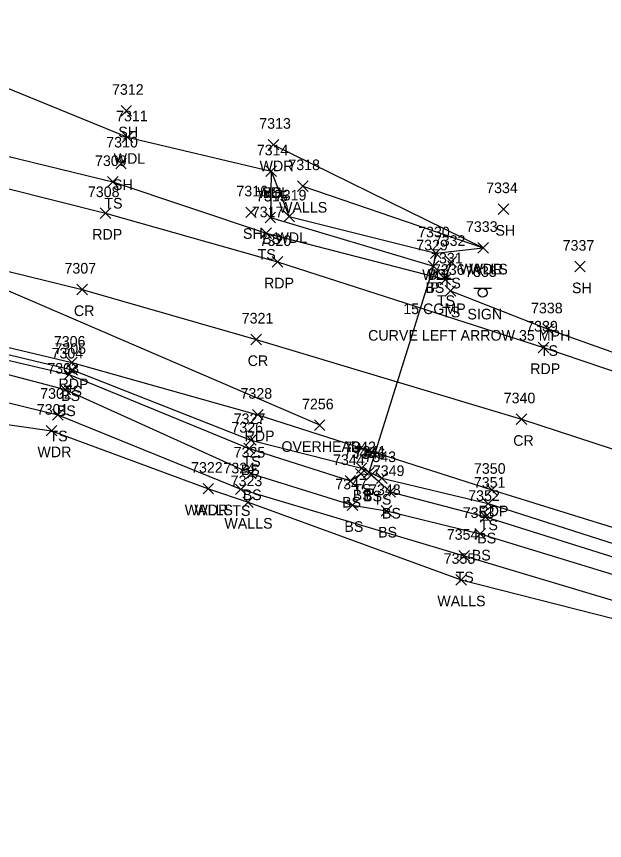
# Model space of a CAD drawing. Extents: x 1611797 to 1633212, y 298978 to 305475.
# Drawn here: x 1624802.3 to 1624912.9, y 304396.3 to 304551.4 of the extents above; entities that cross this region are included whole.
import ezdxf

# ---------------------------------------------------------------- set-up
doc = ezdxf.new("R2010")
doc.units = 0
for name, color, linetype in [('D_A', 7, 'Continuous'), ('D_C', 7, 'Continuous'), ('D_I', 7, 'Continuous'), ('D_TIC', 7, 'Continuous'), ('DCP', 7, 'Continuous'), ('L_A', 7, 'Continuous'), ('L_I', 7, 'Continuous'), ('L_TIC', 7, 'Continuous'), ('LAWA', 7, 'Continuous'), ('LELB', 7, 'Continuous'), ('LWS', 7, 'Continuous'), ('P_A', 7, 'Continuous'), ('P_I', 7, 'Continuous'), ('P_TIC', 7, 'Continuous'), ('PET', 7, 'Continuous'), ('PRC', 7, 'Continuous'), ('S_A', 7, 'Continuous'), ('S_C', 7, 'Continuous'), ('S_I', 7, 'Continuous'), ('SSGN', 7, 'Continuous'), ('U_A', 7, 'Continuous'), ('U_I', 7, 'Continuous'), ('U_TIC', 7, 'Continuous'), ('UCO', 7, 'Continuous')]:
    doc.layers.add(name, color=color, linetype=linetype)

msp = doc.modelspace()

# ---------------------------------------------------------------- linework, layer by layer
at = {"layer": 'D_TIC'}
for points in [[(1624879.74, 304503.42), (1624881.74, 304505.42)], [(1624881.74, 304503.42), (1624879.74, 304505.42)], [(1624867.54, 304464.61), (1624869.54, 304466.61)], [(1624869.54, 304464.61), (1624867.54, 304466.61)]]:
    msp.add_lwpolyline(points, dxfattribs=at)
at = {"layer": 'DCP'}
msp.add_lwpolyline([(1624880.74, 304504.42), (1624868.54, 304465.61)], dxfattribs=at)
at = {"layer": 'L_TIC'}
for points in [[(1624821.94, 304532.7), (1624823.94, 304534.7)], [(1624823.94, 304532.7), (1624821.94, 304534.7)], [(1624822.14, 304527.71), (1624824.14, 304529.71)], [(1624824.14, 304527.71), (1624822.14, 304529.71)], [(1624849.64, 304526.31), (1624851.64, 304528.31)], [(1624851.64, 304526.31), (1624849.64, 304528.31)], [(1624820.94, 304522.78), (1624822.94, 304524.78)], [(1624822.94, 304522.78), (1624820.94, 304524.78)], [(1624849.17, 304521.3), (1624851.17, 304523.3)], [(1624851.17, 304521.3), (1624849.17, 304523.3)], [(1624849.17, 304521.3), (1624851.17, 304523.3)], [(1624851.17, 304521.3), (1624849.17, 304523.3)], [(1624819.4, 304519.29), (1624821.4, 304521.29)], [(1624821.4, 304519.29), (1624819.4, 304521.29)], [(1624855.12, 304518.52), (1624857.12, 304520.52)], [(1624857.12, 304518.52), (1624855.12, 304520.52)], [(1624845.39, 304513.58), (1624847.39, 304515.58)], [(1624847.39, 304513.58), (1624845.39, 304515.58)], [(1624892.89, 304514.19), (1624894.89, 304516.19)], [(1624894.89, 304514.19), (1624892.89, 304516.19)], [(1624849.03, 304512.62), (1624851.03, 304514.62)], [(1624851.03, 304512.62), (1624849.03, 304514.62)], [(1624852.57, 304512.81), (1624854.57, 304514.81)], [(1624854.57, 304512.81), (1624852.57, 304514.81)], [(1624848.23, 304509.65), (1624850.23, 304511.65)], [(1624850.23, 304509.65), (1624848.23, 304511.65)], [(1624889.09, 304506.89), (1624891.09, 304508.89)], [(1624891.09, 304506.89), (1624889.09, 304508.89)], [(1624889.09, 304506.89), (1624891.09, 304508.89)], [(1624891.09, 304506.89), (1624889.09, 304508.89)], [(1624889.09, 304506.89), (1624891.09, 304508.89)], [(1624891.09, 304506.89), (1624889.09, 304508.89)], [(1624880.17, 304505.87), (1624882.17, 304507.87)], [(1624882.17, 304505.87), (1624880.17, 304507.87)], [(1624880.17, 304505.87), (1624882.17, 304507.87)], [(1624882.17, 304505.87), (1624880.17, 304507.87)], [(1624883.04, 304504.26), (1624885.04, 304506.26)], [(1624885.04, 304504.26), (1624883.04, 304506.26)], [(1624879.74, 304503.42), (1624881.74, 304505.42)], [(1624881.74, 304503.42), (1624879.74, 304505.42)], [(1624907.28, 304503.36), (1624909.28, 304505.36)], [(1624909.28, 304503.36), (1624907.28, 304505.36)], [(1624881.95, 304500.96), (1624883.95, 304502.96)], [(1624883.95, 304500.96), (1624881.95, 304502.96)], [(1624882.93, 304498.81), (1624884.93, 304500.81)], [(1624884.93, 304498.81), (1624882.93, 304500.81)], [(1624901.32, 304491.56), (1624903.32, 304493.56)], [(1624903.32, 304491.56), (1624901.32, 304493.56)], [(1624811.76, 304483.93), (1624813.76, 304485.93)], [(1624813.76, 304483.93), (1624811.76, 304485.93)], [(1624811.21, 304483.07), (1624813.21, 304485.07)], [(1624813.21, 304483.07), (1624811.21, 304485.07)], [(1624810.42, 304480.22), (1624812.42, 304482.22)], [(1624812.42, 304480.22), (1624810.42, 304482.22)], [(1624809.08, 304475.48), (1624811.08, 304477.48)], [(1624811.08, 304475.48), (1624809.08, 304477.48)], [(1624807.86, 304472.48), (1624809.86, 304474.48)], [(1624809.86, 304472.48), (1624807.86, 304474.48)], [(1624845.39, 304470.72), (1624847.39, 304472.72)], [(1624847.39, 304470.72), (1624845.39, 304472.72)], [(1624845.02, 304469.11), (1624847.02, 304471.11)], [(1624847.02, 304469.11), (1624845.02, 304471.11)], [(1624866.21, 304465.43), (1624868.21, 304467.43)], [(1624868.21, 304465.43), (1624866.21, 304467.43)], [(1624845.39, 304464.41), (1624847.39, 304466.41)], [(1624847.39, 304464.41), (1624845.39, 304466.41)], [(1624866.08, 304464.35), (1624868.08, 304466.35)], [(1624868.08, 304464.35), (1624866.08, 304466.35)], [(1624868.04, 304464.16), (1624870.04, 304466.16)], [(1624870.04, 304464.16), (1624868.04, 304466.16)], [(1624869.99, 304463.56), (1624871.99, 304465.56)], [(1624871.99, 304463.56), (1624869.99, 304465.56)], [(1624864.08, 304463.01), (1624866.08, 304465.01)], [(1624866.08, 304463.01), (1624864.08, 304465.01)], [(1624837.37, 304461.56), (1624839.37, 304463.56)], [(1624839.37, 304461.56), (1624837.37, 304463.56)], [(1624837.37, 304461.56), (1624839.37, 304463.56)], [(1624839.37, 304461.56), (1624837.37, 304463.56)], [(1624843.46, 304461.44), (1624845.46, 304463.44)], [(1624845.46, 304461.44), (1624843.46, 304463.44)], [(1624871.58, 304460.94), (1624873.58, 304462.94)], [(1624873.58, 304460.94), (1624871.58, 304462.94)], [(1624844.83, 304459.04), (1624846.83, 304461.04)], [(1624846.83, 304459.04), (1624844.83, 304461.04)], [(1624890.01, 304458.74), (1624892.01, 304460.74)], [(1624892.01, 304458.74), (1624890.01, 304460.74)], [(1624864.51, 304458.43), (1624866.51, 304460.43)], [(1624866.51, 304458.43), (1624864.51, 304460.43)], [(1624870.86, 304457.37), (1624872.86, 304459.37)], [(1624872.86, 304457.37), (1624870.86, 304459.37)], [(1624889.51, 304456.26), (1624891.51, 304458.26)], [(1624891.51, 304456.26), (1624889.51, 304458.26)], [(1624888.48, 304453.05), (1624890.48, 304455.05)], [(1624890.48, 304453.05), (1624888.48, 304455.05)], [(1624885.48, 304448.94), (1624887.48, 304450.94)], [(1624887.48, 304448.94), (1624885.48, 304450.94)], [(1624884.9, 304444.42), (1624886.9, 304446.42)], [(1624886.9, 304444.42), (1624884.9, 304446.42)]]:
    msp.add_lwpolyline(points, dxfattribs=at)
at = {"layer": 'LAWA'}
for points in [[(1624748.45, 304551.44), (1624787.38, 304543.34), (1624823.14, 304528.71), (1624850.17, 304522.3), (1624853.57, 304513.81), (1624881.17, 304506.87), (1624890.09, 304507.89)], [(1624850.64, 304527.31), (1624890.09, 304507.89)], [(1624186.93, 304294.55), (1624240.75, 304330.36), (1624281.9, 304359.85), (1624320.17, 304387.37), (1624354.03, 304407.62), (1624397.63, 304429.96), (1624419.55, 304440), (1624447.61, 304454.04), (1624487.94, 304466.98), (1624522.27, 304474.07), (1624560.79, 304484.56), (1624594.39, 304487.85), (1624625.21, 304492.09), (1624656.2, 304492.85), (1624695.81, 304490.79), (1624736.39, 304487.29), (1624770.57, 304478.97), (1624808.86, 304473.48), (1624838.37, 304462.56)]]:
    msp.add_lwpolyline(points, dxfattribs=at)
at = {"layer": 'LELB'}
for points in [[(1624095.54, 304298.86), (1624107.13, 304308.7), (1624163.15, 304341.2), (1624211.36, 304376.85), (1624256.11, 304405.01), (1624295.12, 304429.63), (1624332.27, 304455.09), (1624374.78, 304478.34), (1624401.92, 304484.81), (1624434.05, 304498.5), (1624472.98, 304511.84), (1624506.38, 304522.93), (1624552.27, 304533.91), (1624584.91, 304535.68), (1624625.23, 304538.42), (1624653.95, 304544.88), (1624697.41, 304542.2), (1624744.04, 304535.67), (1624782.56, 304529.52), (1624820.4, 304520.29), (1624849.23, 304510.65), (1624882.95, 304501.96), (1624884.04, 304505.26)], [(1624850.17, 304522.3), (1624850.03, 304513.62), (1624880.74, 304504.42), (1624881.17, 304506.87)], [(1624591.53, 304501.1), (1624624.74, 304505.99), (1624655.84, 304506.46), (1624696.07, 304504.7), (1624739.71, 304500.63), (1624773.65, 304494.28), (1624812.76, 304484.93), (1624846.39, 304471.72), (1624867.21, 304466.43), (1624870.99, 304464.56), (1624891.01, 304459.74), (1624929.18, 304447.55), (1624970.46, 304434.74), (1624996.01, 304426.85), (1624996.68, 304422.22), (1624995.86, 304419.24)], [(1624592.05, 304499.97), (1624624.64, 304503.4), (1624656.25, 304505.2), (1624696.08, 304503.68), (1624739.86, 304499.7), (1624773.24, 304493.17), (1624812.21, 304484.07), (1624846.02, 304470.11), (1624865.08, 304464.01), (1624867.08, 304465.35), (1624869.04, 304465.16), (1624872.58, 304461.94), (1624890.51, 304457.26), (1624928.2, 304445.43), (1624968.82, 304432.65), (1624994.52, 304424.34), (1624993.66, 304421.67)], [(1624592, 304498.44), (1624624.83, 304501.63), (1624656.5, 304503.69), (1624696.15, 304501.97), (1624739.52, 304496.92), (1624773.49, 304491.22), (1624811.42, 304481.22), (1624846.39, 304465.41), (1624865.51, 304459.43), (1624871.86, 304458.37), (1624889.48, 304454.05), (1624927.42, 304442.45), (1624968.08, 304430.75), (1624993.66, 304421.67)], [(1624883.93, 304499.81), (1624902.32, 304492.56), (1624943.12, 304478.06)], [(1624184.93, 304301.87), (1624278.34, 304363.53), (1624318.33, 304391.37), (1624353.31, 304411.71), (1624393.58, 304434.55), (1624417.55, 304442.42), (1624424.34, 304448.67), (1624448.61, 304456.57), (1624487.04, 304470.17), (1624519.68, 304481.19), (1624560.46, 304490.23), (1624593.88, 304492.76), (1624624.32, 304496.68), (1624656.79, 304498.13), (1624695.25, 304497.88), (1624738.57, 304491.31), (1624772.39, 304485.68), (1624810.08, 304476.48), (1624844.46, 304462.44), (1624886.48, 304449.94), (1624926.51, 304437.94), (1624967.18, 304426.7), (1624995.86, 304419.24)]]:
    msp.add_lwpolyline(points, dxfattribs=at)
at = {"layer": 'LWS'}
for points in [[(1624856.12, 304519.52), (1624890.09, 304507.89)], [(1624838.37, 304462.56), (1624845.83, 304460.04), (1624885.9, 304445.42), (1624925.61, 304435.28), (1624966.67, 304425.2), (1624992.44, 304415.8)]]:
    msp.add_lwpolyline(points, dxfattribs=at)
at = {"layer": 'P_TIC'}
for points in [[(1624818.04, 304513.44), (1624820.04, 304515.44)], [(1624820.04, 304513.44), (1624818.04, 304515.44)], [(1624850.35, 304504.26), (1624852.35, 304506.26)], [(1624852.35, 304504.26), (1624850.35, 304506.26)], [(1624813.64, 304499.05), (1624815.64, 304501.05)], [(1624815.64, 304499.05), (1624813.64, 304501.05)], [(1624846.34, 304489.65), (1624848.34, 304491.65)], [(1624848.34, 304489.65), (1624846.34, 304491.65)], [(1624900.43, 304488.14), (1624902.43, 304490.14)], [(1624902.43, 304488.14), (1624900.43, 304490.14)], [(1624811.69, 304485.29), (1624813.69, 304487.29)], [(1624813.69, 304485.29), (1624811.69, 304487.29)], [(1624846.68, 304475.49), (1624848.68, 304477.49)], [(1624848.68, 304475.49), (1624846.68, 304477.49)], [(1624896.27, 304474.63), (1624898.27, 304476.63)], [(1624898.27, 304474.63), (1624896.27, 304476.63)], [(1624890.68, 304461.36), (1624892.68, 304463.36)], [(1624892.68, 304461.36), (1624890.68, 304463.36)]]:
    msp.add_lwpolyline(points, dxfattribs=at)
at = {"layer": 'PET'}
for points in [[(1624214.6, 304372.95), (1624258.69, 304401.17), (1624298.33, 304425.53), (1624336.86, 304448), (1624379.58, 304470.59), (1624404.49, 304482.1), (1624435.34, 304495.11), (1624473.75, 304508.46), (1624507.92, 304518.4), (1624553.76, 304528.58), (1624585.04, 304533.35), (1624625.18, 304536.71), (1624654.48, 304537.5), (1624696.33, 304535.75), (1624743.35, 304530.33), (1624780.81, 304524.04), (1624819.04, 304514.44), (1624851.35, 304505.26), (1624901.43, 304489.14), (1624942.08, 304475.33), (1624984.5, 304461.2), (1625019.22, 304449.6)], [(1624590.8, 304503.8), (1624624.98, 304507.12), (1624655.59, 304507.9), (1624695.82, 304506.43), (1624739.83, 304501.66), (1624774.76, 304495.32), (1624812.69, 304486.29), (1624847.68, 304476.49), (1624891.68, 304462.36), (1624930.52, 304450.28), (1624971, 304436.61), (1624996.18, 304427.92), (1625031.18, 304416.05)]]:
    msp.add_lwpolyline(points, dxfattribs=at)
at = {"layer": 'PRC'}
msp.add_lwpolyline([(1624172.24, 304325.39), (1624222.29, 304360.15), (1624264.64, 304387.45), (1624305.78, 304412.86), (1624342.45, 304434.67), (1624384.5, 304455.76), (1624409.7, 304467.33), (1624440.42, 304480.07), (1624477.67, 304493.55), (1624512.04, 304503.84), (1624556.26, 304513.41), (1624588.6, 304518.56), (1624625.39, 304521.45), (1624654.72, 304521.97), (1624694.56, 304520.32), (1624741.33, 304515.35), (1624776.51, 304509.39), (1624814.64, 304500.05), (1624847.34, 304490.65), (1624897.27, 304475.63), (1624938.08, 304462.27), (1624974.99, 304449.94), (1625014.51, 304436.37)], dxfattribs=at)
at = {"layer": 'SSGN'}
for p, q in [((1624888.32, 304500.28), (1624891.65, 304500.28)), ((1624889.96, 304499.44), (1624889.96, 304499.44))]:
    msp.add_line(p, q, dxfattribs=at)
msp.add_circle((1624889.96, 304499.44), 0.833, dxfattribs=at)
at = {"layer": 'U_TIC'}
for points in [[(1624858.31, 304473.49), (1624860.31, 304475.49)], [(1624860.31, 304473.49), (1624858.31, 304475.49)]]:
    msp.add_lwpolyline(points, dxfattribs=at)
at = {"layer": 'UCO'}
msp.add_lwpolyline([(1624859.31, 304474.49), (1624700.84, 304542.82), (1624591.7, 304520.94), (1624421.25, 304489.36)], dxfattribs=at)

# ---------------------------------------------------------------- texts
at = {"layer": 'D_A'}
for p in [(1624880.12, 304499.42), (1624867.92, 304460.61)]:
    msp.add_text('P', height=2, dxfattribs=at).set_placement(p)
at = {"layer": 'D_C'}
msp.add_text('15 CGMP', height=2, dxfattribs=at).set_placement((1624875.04, 304495.42))
at = {"layer": 'D_I'}
for s, p in [('7329', (1624877.48, 304507.42)), ('7341', (1624865.85, 304468.61))]:
    msp.add_text(s, height=2, dxfattribs=at).set_placement(p)
at = {"layer": 'L_A'}
for s, p in [('SH', (1624821.43, 304528.7)), ('WDL', (1624820.55, 304523.71)), ('WDR', (1624848, 304522.31)), ('SH', (1624820.42, 304518.78)), ('WDL', (1624847.59, 304517.3)), ('BS', (1624848.61, 304517.3)), ('TS', (1624818.81, 304515.29)), ('WALLS', (1624851.66, 304514.52)), ('SH', (1624892.38, 304510.19)), ('SH', (1624844.88, 304509.58)), ('BS', (1624848.47, 304508.62)), ('WDL', (1624850.98, 304508.81)), ('TS', (1624847.64, 304505.65)), ('WALLS', (1624885.63, 304502.89)), ('WDR', (1624887.45, 304502.89)), ('WDL', (1624887.5, 304502.89)), ('WDL', (1624878.59, 304501.87)), ('BS', (1624879.61, 304501.87)), ('BS', (1624879.19, 304499.42)), ('TS', (1624882.45, 304500.26)), ('SH', (1624906.77, 304499.36)), ('TS', (1624881.36, 304496.96)), ('TS', (1624882.34, 304494.81)), ('TS', (1624900.73, 304487.56)), ('BS', (1624810.66, 304479.07)), ('TS', (1624811.17, 304479.93)), ('BS', (1624809.86, 304476.22)), ('TS', (1624808.48, 304471.48)), ('WDR', (1624806.22, 304468.48)), ('TS', (1624844.8, 304466.72)), ('BS', (1624844.46, 304465.11)), ('BS', (1624844.83, 304460.41)), ('TS', (1624865.62, 304461.43)), ('BS', (1624865.52, 304460.35)), ('BS', (1624867.48, 304460.16)), ('BS', (1624863.52, 304459.01)), ('TS', (1624869.4, 304459.56)), ('WALLS', (1624833.92, 304457.56)), ('WDR', (1624835.74, 304457.56)), ('TS', (1624842.87, 304457.44)), ('BS', (1624871.02, 304456.94)), ('WALLS', (1624841.38, 304455.04)), ('BS', (1624863.95, 304454.43)), ('TS', (1624889.42, 304454.74)), ('BS', (1624870.3, 304453.37)), ('BS', (1624888.95, 304452.26)), ('BS', (1624887.92, 304449.05)), ('TS', (1624884.89, 304444.94)), ('WALLS', (1624881.44, 304440.42))]:
    msp.add_text(s, height=2, dxfattribs=at).set_placement(p)
at = {"layer": 'L_I'}
for s, p in [('7312', (1624820.25, 304536.7)), ('7311', (1624821.01, 304531.71)), ('7313', (1624847.94, 304530.31)), ('7310', (1624819.16, 304526.78)), ('7314', (1624847.48, 304525.3)), ('7314', (1624847.48, 304525.3)), ('7309', (1624817.05, 304523.29)), ('7318', (1624853.43, 304522.52)), ('7316', (1624843.64, 304517.58)), ('7334', (1624890.63, 304518.19)), ('7315', (1624847.34, 304516.62)), ('7319', (1624850.87, 304516.81)), ('7317', (1624846.54, 304513.65)), ('7330', (1624877.83, 304509.87)), ('7330', (1624877.83, 304509.87)), ('7333', (1624886.83, 304510.89)), ('7333', (1624886.83, 304510.89)), ('7333', (1624886.83, 304510.89)), ('7332', (1624880.78, 304508.26)), ('7329', (1624877.48, 304507.42)), ('7337', (1624905.02, 304507.36)), ('7331', (1624880.26, 304504.96)), ('7336', (1624880.62, 304502.81)), ('7338', (1624899.07, 304495.56)), ('7304', (1624808.88, 304487.07)), ('7305', (1624809.42, 304487.93)), ('7303', (1624808.08, 304484.22)), ('7302', (1624806.74, 304479.48)), ('7301', (1624806.09, 304476.48)), ('7327', (1624843.13, 304474.72)), ('7326', (1624842.71, 304473.11)), ('7342', (1624863.95, 304469.43)), ('7325', (1624843.13, 304468.41)), ('7345', (1624863.82, 304468.35)), ('7346', (1624865.73, 304468.16)), ('7344', (1624861.82, 304467.01)), ('7343', (1624867.73, 304467.56)), ('7322', (1624835.12, 304465.56)), ('7322', (1624835.12, 304465.56)), ('7324', (1624841.2, 304465.44)), ('7349', (1624869.31, 304464.94)), ('7323', (1624842.57, 304463.04)), ('7347', (1624862.25, 304462.43)), ('7351', (1624888.31, 304462.74)), ('7348', (1624868.6, 304461.37)), ('7352', (1624887.25, 304460.26)), ('7353', (1624886.22, 304457.05)), ('7354', (1624883.22, 304452.94)), ('7355', (1624882.64, 304448.42))]:
    msp.add_text(s, height=2, dxfattribs=at).set_placement(p)
at = {"layer": 'P_A'}
for s, p in [('RDP', (1624816.53, 304509.44)), ('RDP', (1624848.84, 304500.26)), ('CR', (1624813.08, 304495.05)), ('CR', (1624845.77, 304485.65)), ('RDP', (1624898.92, 304484.14)), ('RDP', (1624810.18, 304481.29)), ('RDP', (1624845.17, 304471.49)), ('CR', (1624895.71, 304470.63)), ('RDP', (1624889.17, 304457.36))]:
    msp.add_text(s, height=2, dxfattribs=at).set_placement(p)
at = {"layer": 'P_I'}
for s, p in [('7308', (1624815.71, 304517.44)), ('7320', (1624848.01, 304508.26)), ('7307', (1624811.31, 304503.05)), ('7321', (1624844.65, 304493.65)), ('7339', (1624898.16, 304492.14)), ('7306', (1624809.3, 304489.29)), ('7328', (1624844.42, 304479.49)), ('7340', (1624893.93, 304478.63)), ('7350', (1624888.33, 304465.36))]:
    msp.add_text(s, height=2, dxfattribs=at).set_placement(p)
at = {"layer": 'S_A'}
msp.add_text('SIGN', height=2, dxfattribs=at).set_placement((1624887.1, 304494.42))
at = {"layer": 'S_C'}
msp.add_text('CURVE LEFT ARROW 35 MPH', height=2, dxfattribs=at).set_placement((1624868.42, 304490.42))
at = {"layer": 'S_I'}
msp.add_text('7335', height=2, dxfattribs=at).set_placement((1624886.68, 304502.42))
at = {"layer": 'U_A'}
msp.add_text('OVERHEAD', height=2, dxfattribs=at).set_placement((1624852.12, 304469.49))
at = {"layer": 'U_I'}
msp.add_text('7256', height=2, dxfattribs=at).set_placement((1624855.99, 304477.49))

doc.saveas('drawing.dxf')
